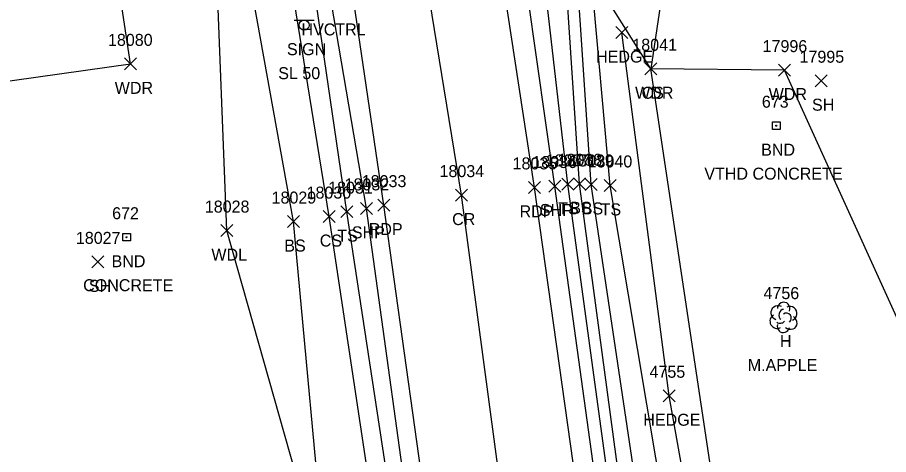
# Model space of a CAD drawing. Extents: x 1439173 to 1457902, y 641926 to 659889.
# Drawn here: x 1445600.4 to 1445745.5, y 658097 to 658170 of the extents above; entities that cross this region are included whole.
import ezdxf

# ---------------------------------------------------------------- set-up
doc = ezdxf.new("R2010")
doc.units = 0
for name, color, linetype in [('C_A', 7, 'Continuous'), ('L_A', 7, 'Continuous'), ('L_C', 7, 'Continuous'), ('L_I', 7, 'Continuous'), ('L_TIC', 7, 'Continuous'), ('LAHR', 7, 'Continuous'), ('LAWA', 7, 'Continuous'), ('LELB', 7, 'Continuous'), ('Level 18', 7, 'Continuous'), ('LTD', 7, 'Continuous'), ('M_A', 7, 'Continuous'), ('M_C', 7, 'Continuous'), ('M_I', 7, 'Continuous'), ('P_A', 7, 'Continuous'), ('P_I', 7, 'Continuous'), ('P_TIC', 7, 'Continuous'), ('PET', 7, 'Continuous'), ('PRC', 7, 'Continuous'), ('PSP', 7, 'Continuous'), ('S_A', 7, 'Continuous'), ('S_C', 7, 'Continuous'), ('SSGN', 7, 'Continuous')]:
    doc.layers.add(name, color=color, linetype=linetype)

msp = doc.modelspace()

# ---------------------------------------------------------------- linework, layer by layer
at = {"layer": 'L_TIC'}
for points in [[(1445700.11, 658166.43), (1445702.11, 658168.43)], [(1445702.11, 658166.43), (1445700.11, 658168.43)], [(1445618.26, 658161.21), (1445620.26, 658163.21)], [(1445620.26, 658161.21), (1445618.26, 658163.21)], [(1445704.96, 658160.39), (1445706.96, 658162.39)], [(1445706.96, 658160.39), (1445704.96, 658162.39)], [(1445704.96, 658160.39), (1445706.96, 658162.39)], [(1445706.96, 658160.39), (1445704.96, 658162.39)], [(1445704.96, 658160.39), (1445706.96, 658162.39)], [(1445706.96, 658160.39), (1445704.96, 658162.39)], [(1445727.21, 658160.17), (1445729.21, 658162.17)], [(1445729.21, 658160.17), (1445727.21, 658162.17)], [(1445733.3, 658158.4), (1445735.3, 658160.4)], [(1445735.3, 658158.4), (1445733.3, 658160.4)], [(1445691.1, 658141.12), (1445693.1, 658143.12)], [(1445693.1, 658141.12), (1445691.1, 658143.12)], [(1445693.08, 658141.21), (1445695.08, 658143.21)], [(1445695.08, 658141.21), (1445693.08, 658143.21)], [(1445694.99, 658141.1), (1445696.99, 658143.1)], [(1445696.99, 658141.1), (1445694.99, 658143.1)], [(1445698.17, 658140.94), (1445700.17, 658142.94)], [(1445700.17, 658140.94), (1445698.17, 658142.94)], [(1445654.29, 658136.56), (1445656.29, 658138.56)], [(1445656.29, 658136.56), (1445654.29, 658138.56)], [(1445645.43, 658134.91), (1445647.43, 658136.91)], [(1445647.43, 658134.91), (1445645.43, 658136.91)], [(1445651.35, 658135.74), (1445653.35, 658137.74)], [(1445653.35, 658135.74), (1445651.35, 658137.74)], [(1445634.31, 658133.41), (1445636.31, 658135.41)], [(1445636.31, 658133.41), (1445634.31, 658135.41)], [(1445612.83, 658128.19), (1445614.83, 658130.19)], [(1445614.83, 658128.19), (1445612.83, 658130.19)], [(1445707.98, 658105.86), (1445709.98, 658107.86)], [(1445709.98, 658105.86), (1445707.98, 658107.86)]]:
    msp.add_lwpolyline(points, dxfattribs=at)
at = {"layer": 'LAHR'}
msp.add_lwpolyline([(1445732.52, 657922.47), (1445722.99, 657996.78), (1445717.94, 658043.18), (1445717.03, 658061.64), (1445708.98, 658106.86), (1445701.11, 658167.43)], dxfattribs=at)
at = {"layer": 'LAWA'}
for points in [[(1445808.1, 658042.3), (1445785.81, 658039.29), (1445751.55, 658036.85), (1445751.65, 658065.91), (1445751.58, 658080.33), (1445749.38, 658114.51), (1445728.21, 658161.17), (1445705.96, 658161.39), (1445696.01, 658177.21), (1445698.97, 658192.19), (1445698.83, 658193.84), (1445698.16, 658195.99), (1445697.96, 658197.93), (1445695.19, 658220.75), (1445692.97, 658253.62), (1445690.3, 658273.17), (1445687.12, 658298.32), (1445685.78, 658314.81), (1445687.77, 658340.72), (1445701.25, 658340.53), (1445716.9, 658366.54)], [(1445570.88, 657871.25), (1445601.95, 657868.28), (1445615.04, 657901.21), (1445643.73, 657903.58), (1445661.49, 657937.24), (1445657.79, 657992.85), (1445659.89, 658029.78), (1445652.01, 658075.31), (1445635.31, 658134.41), (1445633.47, 658181.38), (1445634.07, 658190.43), (1445633.65, 658209.79), (1445619.22, 658268.86), (1445616.09, 658267.17), (1445604.93, 658266.51), (1445591.72, 658245.37)], [(1445550.08, 658134.55), (1445576.73, 658148.44), (1445595.92, 658158.94), (1445619.26, 658162.21), (1445616.44, 658180.99), (1445608.02, 658204.56), (1445591.72, 658245.37)]]:
    msp.add_lwpolyline(points, dxfattribs=at)
at = {"layer": 'LELB'}
for points in [[(1445711.41, 657996.31), (1445705.83, 658036.22), (1445700.64, 658079.41), (1445692.1, 658142.12), (1445687.71, 658180.48), (1445685.34, 658190.49), (1445681.91, 658219.02), (1445671.71, 658278.03), (1445666.36, 658313.61), (1445658.13, 658362.17), (1445649.94, 658422.94), (1445644.25, 658454.56), (1445635.79, 658510.62), (1445628.02, 658553.04), (1445620.07, 658601.71), (1445614.01, 658640.64), (1445604.81, 658690.17), (1445597.49, 658732.56), (1445589.59, 658776.66), (1445581.16, 658825.01), (1445572.65, 658874.35), (1445564.96, 658919.17), (1445560, 658950.1)], [(1445713.77, 657996.54), (1445707.42, 658036.55), (1445702.48, 658079.35), (1445694.08, 658142.21), (1445691.59, 658179.3), (1445693.36, 658191.89), (1445694.2, 658191.78), (1445693.96, 658194.89), (1445693.22, 658198.11), (1445687.9, 658220.22), (1445684.23, 658270.27), (1445682.88, 658280.56), (1445675.49, 658315.93), (1445670.82, 658364.07), (1445653.28, 658424.57), (1445654.32, 658454.28), (1445640.46, 658510.39), (1445634.42, 658553.67)], [(1445749.36, 657734.07), (1445742.61, 657772.57), (1445736.05, 657823.51), (1445731.11, 657866.82), (1445723.49, 657920.92), (1445721.03, 657947.17), (1445715.13, 657996.87), (1445709.41, 658036.5), (1445705.27, 658079.76), (1445695.99, 658142.1), (1445693.54, 658178.75), (1445694.69, 658191.48), (1445696.11, 658193.03), (1445695.65, 658196.36), (1445690.42, 658220.06), (1445686.68, 658271.27), (1445684.87, 658280.76), (1445679.24, 658314.26), (1445674.65, 658364.2), (1445662.06, 658424.73), (1445656.23, 658451.85), (1445643.73, 658509.59)], [(1445681.61, 657757.98), (1445681.16, 657793.65), (1445681.25, 657807.94), (1445680.46, 657833.92), (1445676.66, 657844.39), (1445675.08, 657868.19), (1445675.1, 657908.43), (1445672.97, 657938.19), (1445666.31, 657995.09), (1445662.79, 658029.85), (1445652.01, 658075.31), (1445646.43, 658135.91), (1445638.16, 658181.94), (1445634.07, 658190.43), (1445626.76, 658208.83), (1445616.09, 658267.17), (1445610.41, 658301.62), (1445600.86, 658359.14), (1445592.88, 658409.97)], [(1445675.75, 657994.71), (1445670.46, 658030.78), (1445664.65, 658076.2), (1445655.29, 658137.56), (1445648.54, 658183.93), (1445643.01, 658212.37), (1445630.82, 658270.25), (1445623.82, 658304.23), (1445614.07, 658360.12), (1445605.54, 658400.94)], [(1445673.36, 657992.77), (1445666.8, 658029.94), (1445661.69, 658074.66), (1445652.35, 658136.74), (1445644.89, 658182.76), (1445638.97, 658211.77), (1445626.61, 658269.56), (1445618.43, 658303.31), (1445608.21, 658360.04)], [(1445717.35, 658196.33), (1445709.48, 658185.35), (1445705.96, 658161.39)], [(1445752.69, 657737.69), (1445746.51, 657773.07), (1445739.91, 657823.8), (1445736.01, 657867.68), (1445727.92, 657921.69), (1445723.22, 657946.99), (1445719.28, 657997.02), (1445712.31, 658036.97), (1445709.82, 658078.25), (1445699.17, 658141.94), (1445696.01, 658177.21)], [(1445771.2, 657742.74), (1445762.37, 657751.97), (1445752.44, 657770.28), (1445746.48, 657824.37), (1445743.35, 657870), (1445734.04, 657945.82), (1445727.34, 657998.23), (1445724.81, 658026.46), (1445718.45, 658078.05), (1445705.96, 658161.39)]]:
    msp.add_lwpolyline(points, dxfattribs=at)
at = {"layer": 'Level 18'}
for points in [[(1445726.21, 658152.53), (1445727.46, 658152.53), (1445727.46, 658151.28), (1445726.21, 658151.28)], [(1445617.99, 658133.93), (1445619.24, 658133.93), (1445619.24, 658132.68), (1445617.99, 658132.68)]]:
    msp.add_lwpolyline(points, close=True, dxfattribs=at)
for centre in [(1445726.83, 658151.9), (1445618.61, 658133.3)]:
    msp.add_circle(centre, 0.0833, dxfattribs=at)
at = {"layer": 'LTD'}
msp.add_line((1445728.02, 658119.98), (1445728.02, 658119.98), dxfattribs=at)
msp.add_line((1445728.02, 658119.98), (1445728.02, 658119.98), dxfattribs=at)
msp.add_arc((1445728.07, 658121.41), 1.05, 335.5272, 180.9563, dxfattribs=at)
for centre, major_axis, ratio, start_param, end_param in [((1445727.23, 658120.65), (1.21, -0.51), 0.895232, 1.570796, 4.712389), ((1445729.06, 658120.56), (-1.14, -0.48), 0.949671, 1.570796, 4.712389), ((1445727.81, 658120.44), (-0.208, -0.792), 0.645439, 3.141593, 6.283185), ((1445728.52, 658119.81), (-0.5, 0.667), 0.989748, 3.141593, 6.283185), ((1445726.94, 658119.27), (0.58, -1.04), 0.959034, 3.141593, 6.283185), ((1445727.56, 658119.23), (-0.625, -0.083), 0.423636, 0, 3.141593), ((1445729.02, 658119.15), (-1.09, 0.79), 0.841452, 1.570796, 4.712389), ((1445728.02, 658118.48), (0.26, 1.06), 0.942809, 1.570796, 4.712389)]:
    msp.add_ellipse(centre, major_axis=major_axis, ratio=ratio, start_param=start_param, end_param=end_param, dxfattribs=at)
at = {"layer": 'P_TIC'}
for points in [[(1445685.58, 658140.61), (1445687.58, 658142.61)], [(1445687.58, 658140.61), (1445685.58, 658142.61)], [(1445688.92, 658140.84), (1445690.92, 658142.84)], [(1445690.92, 658140.84), (1445688.92, 658142.84)], [(1445673.41, 658139.32), (1445675.41, 658141.32)], [(1445675.41, 658139.32), (1445673.41, 658141.32)], [(1445660.45, 658137.65), (1445662.45, 658139.65)], [(1445662.45, 658137.65), (1445660.45, 658139.65)], [(1445657.59, 658137.11), (1445659.59, 658139.11)], [(1445659.59, 658137.11), (1445657.59, 658139.11)]]:
    msp.add_lwpolyline(points, dxfattribs=at)
at = {"layer": 'PET'}
for points in [[(1445705.78, 657996.74), (1445700.79, 658035.17), (1445695.34, 658079.07), (1445686.58, 658141.61), (1445678.88, 658191.85), (1445674.78, 658217.71), (1445664.88, 658276.95), (1445658.55, 658312.17), (1445650.15, 658361.18), (1445639.6, 658422.2), (1445634.4, 658454.18), (1445624.07, 658508.93), (1445616.8, 658551.96), (1445608.32, 658601.33), (1445601.83, 658639.44), (1445593.45, 658688.09), (1445585.19, 658730.57), (1445578.3, 658774.52), (1445569.42, 658823.28), (1445560.62, 658872.5), (1445551.74, 658918.41), (1445542.33, 658971.3)], [(1445680.6, 657994.71), (1445675.66, 658031.82), (1445670.09, 658076.96), (1445661.45, 658138.65), (1445654.59, 658185.53), (1445650, 658213.91), (1445640.16, 658272.65), (1445634.24, 658306.76), (1445624.76, 658361.87), (1445614.72, 658418.97), (1445607.21, 658460.9), (1445599.06, 658505.1), (1445591.98, 658546.7), (1445588.63, 658593.12), (1445576.29, 658636.25), (1445568.16, 658684.78), (1445560.61, 658727.13), (1445552.99, 658771.71), (1445544.2, 658818.81), (1445535.26, 658869.13), (1445526.51, 658914.41), (1445517.19, 658967.01)]]:
    msp.add_lwpolyline(points, dxfattribs=at)
at = {"layer": 'PRC'}
msp.add_lwpolyline([(1445693.19, 657995.58), (1445688.37, 658033.15), (1445682.7, 658078.44), (1445674.41, 658140.32), (1445666.61, 658188.13), (1445662.4, 658215.59), (1445653.51, 658278.24), (1445646.19, 658309.4), (1445637.2, 658362.39), (1445626.17, 658420.18), (1445621.21, 658465.94), (1445611.38, 658507.05), (1445604.14, 658549), (1445595.87, 658598.76), (1445588.83, 658637.12), (1445580.76, 658686.66), (1445573.22, 658729.08), (1445565.49, 658774.03), (1445556.77, 658821.39), (1445548.21, 658870.8), (1445539.62, 658916.36), (1445529.84, 658969.19)], dxfattribs=at)
at = {"layer": 'PSP'}
for points in [[(1445709.72, 657996.21), (1445703.88, 658035.73), (1445698.6, 658079.03), (1445689.92, 658141.84), (1445682.47, 658194.7), (1445678.91, 658218.46), (1445669.51, 658277.66), (1445663.97, 658313.06), (1445656.7, 658361.9), (1445647.15, 658422.67), (1445642.54, 658454.48), (1445633.11, 658510.6), (1445626.17, 658552.92), (1445617.88, 658601.72), (1445610.99, 658640.57), (1445602.68, 658689.97), (1445594.54, 658732.07), (1445587.02, 658776.07), (1445578.22, 658824.66), (1445569.89, 658874.08), (1445561.69, 658919.22), (1445557.14, 658946.18), (1445552.68, 658972.7)], [(1445677.61, 657994.76), (1445672.81, 658031.44), (1445667.07, 658076.52), (1445658.59, 658138.11), (1445650.65, 658184.8), (1445645.66, 658213.03), (1445633.73, 658271), (1445626.46, 658304.89), (1445616.09, 658359.97), (1445606.28, 658413.34), (1445604.12, 658425.94), (1445596.03, 658466.49), (1445589.8, 658503.8), (1445583.92, 658538.52), (1445575.12, 658588.87), (1445567.7, 658634.58), (1445559.14, 658683.75), (1445551.7, 658726.04), (1445543.93, 658769.89), (1445535.06, 658817.05), (1445526.54, 658867.74), (1445518.27, 658912.76), (1445508.55, 658965.49)]]:
    msp.add_lwpolyline(points, dxfattribs=at)
at = {"layer": 'SSGN'}
for p, q in [((1445646.53, 658169.51), (1445649.86, 658169.51)), ((1445648.18, 658168.68), (1445648.18, 658168.68))]:
    msp.add_line(p, q, dxfattribs=at)
msp.add_circle((1445648.18, 658168.68), 0.833, dxfattribs=at)

# ---------------------------------------------------------------- texts
at = {"layer": 'C_A'}
msp.add_text('HVCTRL', height=2, dxfattribs=at).set_placement((1445647.74, 658166.95))
at = {"layer": 'L_A'}
for s, p in [('HEDGE', (1445696.82, 658162.43)), ('WDR', (1445616.63, 658157.21)), ('WDR', (1445703.32, 658156.39)), ('CS', (1445704.4, 658156.39)), ('CS', (1445704.4, 658156.39)), ('WDR', (1445725.57, 658156.17)), ('SH', (1445732.79, 658154.4)), ('TS', (1445690.51, 658137.12)), ('BS', (1445692.52, 658137.21)), ('BS', (1445694.44, 658137.1)), ('TS', (1445697.58, 658136.94)), ('CS', (1445650.79, 658131.74)), ('TS', (1445653.7, 658132.56)), ('BS', (1445644.88, 658130.91)), ('WDL', (1445632.73, 658129.41)), ('SH', (1445612.32, 658124.19)), ('H', (1445727.46, 658114.98)), ('HEDGE', (1445704.69, 658101.86))]:
    msp.add_text(s, height=2, dxfattribs=at).set_placement(p)
at = {"layer": 'L_C'}
msp.add_text('M.APPLE', height=2, dxfattribs=at).set_placement((1445722.09, 658110.98))
at = {"layer": 'L_I'}
for s, p in [('18080', (1445615.51, 658165.21)), ('18041', (1445702.86, 658164.39)), ('18041', (1445702.86, 658164.39)), ('18041', (1445702.86, 658164.39)), ('17996', (1445724.56, 658164.17)), ('17995', (1445730.71, 658162.4)), ('18037', (1445688.43, 658145.12)), ('18038', (1445690.41, 658145.21)), ('18039', (1445692.32, 658145.1)), ('18040', (1445695.41, 658144.94)), ('18031', (1445652.19, 658140.56)), ('18029', (1445642.76, 658138.91)), ('18030', (1445648.59, 658139.74)), ('18028', (1445631.64, 658137.41)), ('18027', (1445610.16, 658132.19)), ('4756', (1445724.71, 658122.98)), ('4755', (1445705.72, 658109.86))]:
    msp.add_text(s, height=2, dxfattribs=at).set_placement(p)
at = {"layer": 'M_A'}
for p in [(1445724.32, 658146.9), (1445616.1, 658128.3)]:
    msp.add_text('BND', height=2, dxfattribs=at).set_placement(p)
at = {"layer": 'M_C'}
for s, p in [('VTHD CONCRETE', (1445714.85, 658142.9)), ('CONCRETE', (1445611.37, 658124.3))]:
    msp.add_text(s, height=2, dxfattribs=at).set_placement(p)
at = {"layer": 'M_I'}
for s, p in [('673', (1445724.43, 658154.9)), ('672', (1445616.2, 658136.3))]:
    msp.add_text(s, height=2, dxfattribs=at).set_placement(p)
at = {"layer": 'P_A'}
for s, p in [('RDP', (1445684.07, 658136.61)), ('SHP', (1445687.45, 658136.84)), ('CR', (1445672.84, 658135.32)), ('SHP', (1445656.13, 658133.11)), ('RDP', (1445658.94, 658133.65))]:
    msp.add_text(s, height=2, dxfattribs=at).set_placement(p)
at = {"layer": 'P_I'}
for s, p in [('18035', (1445682.91, 658144.61)), ('18036', (1445686.19, 658144.84)), ('18034', (1445670.74, 658143.32)), ('18032', (1445654.92, 658141.11)), ('18033', (1445657.78, 658141.65))]:
    msp.add_text(s, height=2, dxfattribs=at).set_placement(p)
at = {"layer": 'S_A'}
msp.add_text('SIGN', height=2, dxfattribs=at).set_placement((1445645.32, 658163.66))
at = {"layer": 'S_C'}
msp.add_text('SL 50', height=2, dxfattribs=at).set_placement((1445643.87, 658159.66))

doc.saveas('drawing.dxf')
